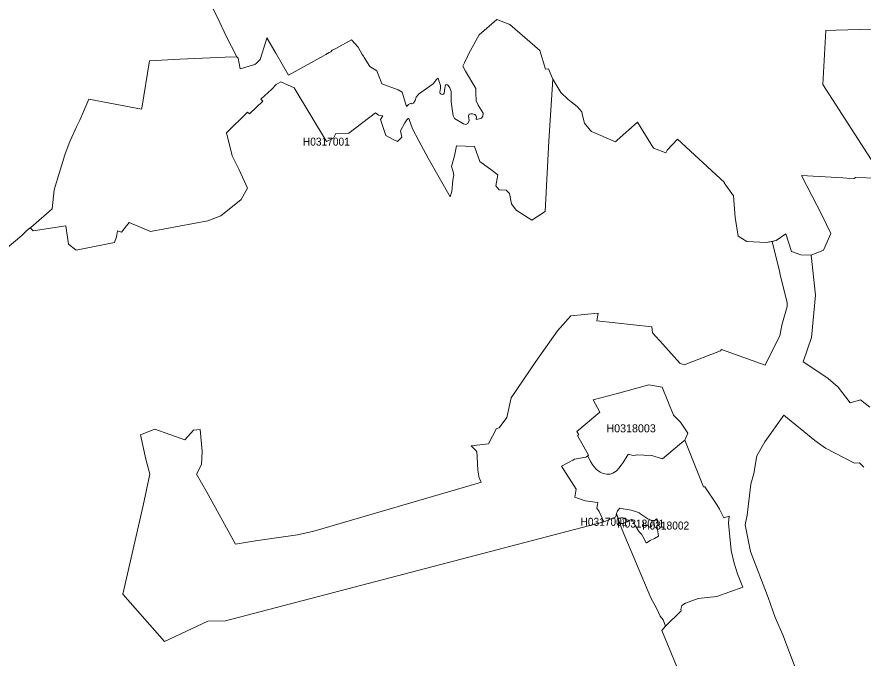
# Model space of a CAD drawing. Extents: x 369010 to 739155, y 6377141 to 6616555.
# Drawn here: x 535216 to 545790, y 6557234 to 6565242 of the extents above; entities that cross this region are included whole.
import ezdxf
from ezdxf.enums import TextEntityAlignment as Align

# ---------------------------------------------------------------- set-up
doc = ezdxf.new("R2010")
doc.units = 0
doc.header["$LTSCALE"] = 40
doc.layers.add('1', color=7, linetype='Continuous', lineweight=13)
doc.layers.add('2', color=7, linetype='Continuous')

msp = doc.modelspace()

# ---------------------------------------------------------------- linework, layer by layer
at = {"layer": '1'}
for points in [[(535066.99, 6562335.66), (535275.36, 6562510.6), (535345.53, 6562579.78), (535388.73, 6562613.37), (535455.42, 6562668.82), (535617.45, 6562813.47), (535656.18, 6562844.09), (535680.01, 6563084.4), (535813.74, 6563518.68), (535868.19, 6563666.97), (535879.28, 6563694.61), (535961.2, 6563869.55), (536000.26, 6563951.14), (536113.8, 6564217.11), (536774.66, 6564089.67), (536777.8, 6564102.25), (536874.29, 6564692.43), (537250.81, 6564713.78), (537818.33, 6564738.44), (537962.31, 6564745.56), (537830.08, 6565000.11), (537724.98, 6565228.67), (537594.07, 6565490)], [(537594.07, 6565490), (537724.98, 6565228.67), (537830.08, 6565000.11), (537962.31, 6564745.56), (537979.2, 6564725.2), (538004.68, 6564595.95), (538188.89, 6564646.09), (538208.91, 6564666.12), (538235.06, 6564691.11), (538253.93, 6564710.47), (538324.93, 6564935.06), (538338.84, 6564982.07), (538451.05, 6564791.57), (538610.43, 6564513.52), (539047.19, 6564756.15), (539075.33, 6564773.03), (539117.04, 6564797.2), (539140.87, 6564804.32), (539157.42, 6564825.33), (539203.26, 6564848.5), (539397.9, 6564954.92), (539480.98, 6564864.39), (539529.47, 6564773.86), (539546.19, 6564752.84), (539556.12, 6564736.96), (539624.3, 6564624.91), (539712.35, 6564570.95), (539719.8, 6564557.71), (539751.58, 6564471.82), (539777.23, 6564405.62), (539979.64, 6564333.29), (540029.79, 6564303.83), (540085.23, 6564125.09), (540109.4, 6564149.91), (540138.86, 6564163.48), (540152.43, 6564154.71), (540173.78, 6564163.48), (540190.83, 6564196.75), (540206.38, 6564241.93), (540227.73, 6564264.94), (540234.19, 6564276.85), (540416.57, 6564405.62), (540457.78, 6564462.05), (540481.62, 6564477.78), (540492.04, 6564434.74), (540509.09, 6564383.77), (540507.6, 6564354.31), (540501.31, 6564303.17), (540504.62, 6564284.96), (540518.03, 6564278.01), (540535.57, 6564273.05), (540547.82, 6564278.67), (540556.26, 6564289.27), (540564.04, 6564350.83), (540571.98, 6564396.02), (540587.21, 6564397.34), (540605.91, 6564387.58), (540627.92, 6564356.3), (540644.47, 6564310.29), (540641.99, 6564182.68), (540665.99, 6564007.91), (540684.85, 6563974.48), (540796.57, 6563907.95), (540825.86, 6563898.84), (540852.68, 6563909.44), (540868.56, 6563947.34), (540858.3, 6564007.74), (540869.06, 6564027.94), (540888.92, 6564031.91), (540909.28, 6564031.58), (540938.74, 6564023.63)], [(537962.31, 6564745.56), (537818.33, 6564738.44), (537250.81, 6564713.78), (536874.29, 6564692.43), (536777.8, 6564102.25), (536774.66, 6564089.67), (536113.8, 6564217.11), (536000.26, 6563951.14), (535961.2, 6563869.55), (535879.28, 6563694.61), (535868.19, 6563666.97), (535813.74, 6563518.68), (535680.01, 6563084.4), (535656.18, 6562844.09), (535617.45, 6562813.47), (535455.42, 6562668.82), (535388.73, 6562613.37), (535380.78, 6562607.25), (535419.34, 6562571.67), (535825.99, 6562634.06), (535861.57, 6562405.83), (535956.41, 6562327.71), (536434.88, 6562425.2), (536460.2, 6562494.54), (536473.61, 6562572.16), (536522.26, 6562553.3), (536618.09, 6562672.79), (536886.21, 6562560.25), (537601.52, 6562693.31), (537765.03, 6562759.18), (538016.27, 6562960.77), (538098.03, 6563103.93), (537993.76, 6563332.49), (537904.06, 6563506.43), (537834.71, 6563794.58), (538096.7, 6564053.09), (538123.68, 6564031.25), (538287.36, 6564189.8), (538263.7, 6564215.12), (538308.55, 6564255.17), (538401.89, 6564338.26), (538454.36, 6564397.67), (538514.1, 6564430.11), (538680.93, 6564357.29), (539082.94, 6563684.52), (539173.8, 6563727.71), (539203.26, 6563784.65), (539362.31, 6563791.43), (539698.45, 6564043.66), (539732.54, 6564016.35), (539789.31, 6564005.1), (539759.85, 6563961.9), (539828.04, 6563759.65), (539925.69, 6563705.04), (539970.87, 6563687), (540026.15, 6563742.44), (540010.09, 6563819.73), (540065.37, 6563917.71), (540089.54, 6563956.93), (540105.76, 6563972.99), (540115.02, 6563972.99), (540157.56, 6563845.05), (540237.17, 6563693.95), (540353.68, 6563476.48), (540629.74, 6562995.85), (540650.26, 6563062.22), (540662.18, 6563201.74), (540674.1, 6563266.29), (540668.97, 6563308.82), (540646.79, 6563373.53), (540686.01, 6563506.27), (540708.03, 6563632.05), (540932.61, 6563621.79), (541000.64, 6563436.26), (541157.04, 6563325.7), (541225.06, 6563269.43), (541202.72, 6563132.06), (541243.6, 6563084.4), (541328.67, 6563077.61), (541371.2, 6563036.9), (541396.69, 6562905.82), (541454.45, 6562829.69), (541650.07, 6562705.39), (541818.23, 6562812.81), (541861.42, 6563691.8), (541913.23, 6564463.54), (541858.94, 6564594.79), (541822.69, 6564588.33), (541752.52, 6564823.18), (541377.65, 6565147.9), (541212.32, 6565210.96), (540993.85, 6565020.13), (540862.11, 6564784.29), (540846.06, 6564747.55), (540808.49, 6564669.59), (540789.78, 6564625.57), (540820.9, 6564564.5), (540949.16, 6564346.86), (540951.15, 6564292.91), (540956.94, 6564192.78)], [(540938.74, 6564023.63), (540951.48, 6564013.04), (540959.09, 6563989.21), (540956.61, 6563961.07), (540974.98, 6563965.87), (541020.66, 6563978.95), (541038.7, 6564004.27), (541042.01, 6564039.36), (540980.94, 6564141.8), (540956.94, 6564192.78), (540951.15, 6564292.91), (540949.16, 6564346.86), (540820.9, 6564564.5), (540789.78, 6564625.57), (540808.49, 6564669.59), (540846.06, 6564747.55), (540862.11, 6564784.29), (540993.85, 6565020.13), (541212.32, 6565210.96), (541377.65, 6565147.9), (541752.52, 6564823.18), (541822.69, 6564588.33), (541858.94, 6564594.79), (541913.23, 6564463.54), (542013.19, 6564296.38), (542099.75, 6564214.62), (542141.95, 6564182.85), (542218.25, 6564122.6), (542275.02, 6564057.4), (542284.62, 6564011.55), (542310.6, 6563914.4), (542379.28, 6563827.35), (542394.51, 6563810.79), (542695.56, 6563681.21), (542717.24, 6563704.38), (542970.3, 6563925.82), (543172.55, 6563603.58), (543326.3, 6563542.68), (543341.36, 6563577.27), (543470.78, 6563714.31), (544059.15, 6563176.09), (544055.34, 6563169.8), (544172.69, 6563008.43), (544193.21, 6562738.33), (544229.78, 6562503.81), (544335.87, 6562437.28), (544578.5, 6562423.21), (544703.29, 6562449.52), (544825.1, 6562533.1), (544895.11, 6562314.31), (545010.8, 6562269.46), (545141.38, 6562268.13), (545296.29, 6562327.22), (545387.32, 6562535.59), (545277.92, 6562761.17), (545020.23, 6563261.65), (545538.26, 6563230.7), (545587.91, 6563228.72), (545679.77, 6563222.1), (545697.31, 6563238.48), (545968.4, 6563227.23)], [(545967.74, 6563345.23), (545288.51, 6564397.34), (545323.6, 6565071.44), (545452.86, 6565075.91), (545892.44, 6565089.98)], [(545892.44, 6565089.98), (545452.86, 6565075.91), (545323.6, 6565071.44), (545288.51, 6564397.34), (545967.74, 6563345.23)], [(540956.94, 6564192.78), (540980.94, 6564141.8), (541042.01, 6564039.36), (541038.7, 6564004.27), (541020.66, 6563978.95), (540974.98, 6563965.87), (540956.61, 6563961.07), (540959.09, 6563989.21), (540951.48, 6564013.04), (540938.74, 6564023.63), (540909.28, 6564031.58), (540888.92, 6564031.91), (540869.06, 6564027.94), (540858.3, 6564007.74), (540868.56, 6563947.34), (540852.68, 6563909.44), (540825.86, 6563898.84), (540796.57, 6563907.95), (540684.85, 6563974.48), (540665.99, 6564007.91), (540641.99, 6564182.68), (540644.47, 6564310.29), (540627.92, 6564356.3), (540605.91, 6564387.58), (540587.21, 6564397.34), (540571.98, 6564396.02), (540564.04, 6564350.83), (540556.26, 6564289.27), (540547.82, 6564278.67), (540535.57, 6564273.05), (540518.03, 6564278.01), (540504.62, 6564284.96), (540501.31, 6564303.17), (540507.6, 6564354.31), (540509.09, 6564383.77), (540492.04, 6564434.74), (540481.62, 6564477.78), (540457.78, 6564462.05), (540416.57, 6564405.62), (540234.19, 6564276.85), (540227.73, 6564264.94), (540206.38, 6564241.93), (540190.83, 6564196.75), (540173.78, 6564163.48), (540152.43, 6564154.71), (540138.86, 6564163.48), (540109.4, 6564149.91), (540085.23, 6564125.09), (540029.79, 6564303.83), (539979.64, 6564333.29), (539777.23, 6564405.62), (539751.58, 6564471.82), (539719.8, 6564557.71), (539712.35, 6564570.95), (539624.3, 6564624.91), (539556.12, 6564736.96), (539546.19, 6564752.84), (539529.47, 6564773.86), (539480.98, 6564864.39), (539397.9, 6564954.92), (539203.26, 6564848.5), (539157.42, 6564825.33), (539140.87, 6564804.32), (539117.04, 6564797.2), (539075.33, 6564773.03), (539047.19, 6564756.15), (538610.43, 6564513.52), (538451.05, 6564791.57), (538338.84, 6564982.07), (538324.93, 6564935.06), (538253.93, 6564710.47), (538235.06, 6564691.11), (538208.91, 6564666.12), (538188.89, 6564646.09), (538004.68, 6564595.95), (537979.2, 6564725.2), (537962.31, 6564745.56)], [(541913.23, 6564463.54), (541861.42, 6563691.8), (541818.23, 6562812.81), (541650.07, 6562705.39), (541454.45, 6562829.69), (541396.69, 6562905.82), (541371.2, 6563036.9), (541328.67, 6563077.61), (541243.6, 6563084.4), (541202.72, 6563132.06), (541225.06, 6563269.43), (541157.04, 6563325.7), (541000.64, 6563436.26), (540932.61, 6563621.79), (540708.03, 6563632.05), (540686.01, 6563506.27), (540646.79, 6563373.53), (540668.97, 6563308.82), (540674.1, 6563266.29), (540662.18, 6563201.74), (540650.26, 6563062.22), (540629.74, 6562995.85), (540353.68, 6563476.48), (540237.17, 6563693.95), (540157.56, 6563845.05), (540115.02, 6563972.99), (540105.76, 6563972.99), (540089.54, 6563956.93), (540065.37, 6563917.71), (540010.09, 6563819.73), (540026.15, 6563742.44), (539970.87, 6563687), (539925.69, 6563705.04), (539828.04, 6563759.65), (539759.85, 6563961.9), (539789.31, 6564005.1), (539732.54, 6564016.35), (539698.45, 6564043.66), (539362.31, 6563791.43), (539203.26, 6563784.65), (539173.8, 6563727.71), (539082.94, 6563684.52), (538680.93, 6564357.29), (538514.1, 6564430.11), (538454.36, 6564397.67), (538401.89, 6564338.26), (538308.55, 6564255.17), (538263.7, 6564215.12), (538287.36, 6564189.8), (538123.68, 6564031.25), (538096.7, 6564053.09), (537834.71, 6563794.58), (537904.06, 6563506.43), (537993.76, 6563332.49), (538098.03, 6563103.93), (538016.27, 6562960.77), (537765.03, 6562759.18), (537601.52, 6562693.31), (536886.21, 6562560.25), (536618.09, 6562672.79), (536522.26, 6562553.3), (536473.61, 6562572.16), (536460.2, 6562494.54), (536434.88, 6562425.2), (535956.41, 6562327.71), (535861.57, 6562405.83), (535825.99, 6562634.06), (535419.34, 6562571.67), (535380.78, 6562607.25), (535345.53, 6562579.78), (535275.36, 6562510.6), (535066.99, 6562335.66)], [(542717.24, 6563704.38), (542695.56, 6563681.21), (542394.51, 6563810.79), (542379.28, 6563827.35), (542310.6, 6563914.4), (542284.62, 6564011.55), (542275.02, 6564057.4), (542218.25, 6564122.6), (542141.95, 6564182.85), (542099.75, 6564214.62), (542013.19, 6564296.38), (541913.23, 6564463.54)], [(543464.49, 6557125.26), (543367.84, 6557359.28), (543276.65, 6557580.23), (543322.66, 6557630.88), (543290.55, 6557710.15), (543255.96, 6557758.15), (543212.27, 6557849.67), (543137.62, 6557987.21), (542779.97, 6558837.23), (542731.48, 6558974.44), (542708.64, 6559039.15), (542698.71, 6558997.77), (542552.4, 6558935.87), (537824.28, 6557697.74), (537600.19, 6557695.92), (537061.97, 6557440.05), (536541.13, 6558032.88), (536794.85, 6559140.93), (536875.61, 6559529.37), (536825.63, 6559717.88), (536758.44, 6560021.58), (536940.66, 6560094.57), (537313.04, 6559961.83), (537424.43, 6560081), (537505.19, 6560090.76), (537514.79, 6559998.41), (537532, 6559812.38), (537520.58, 6559652.84), (537461, 6559531.69), (537585.96, 6559313.22), (537949.07, 6558657.5), (538197.16, 6558697.88), (538721.81, 6558774.84), (538926.87, 6558818.04), (540980.94, 6559419.31), (541019.34, 6559429.9), (541016.19, 6559436.19), (540994.02, 6559480.55), (540974.16, 6559582.5), (540969.19, 6559745.35), (540961.74, 6559812.38), (540892.23, 6559887.03), (541107.55, 6559911.85), (541209.5, 6560100.69), (541244.26, 6560108.14), (541338.6, 6560239.88), (541390.73, 6560485.16), (541701.21, 6560939.96), (541971.32, 6561322.77), (542140.13, 6561509.13), (542480.57, 6561541.4), (542463.19, 6561444.42), (543150.2, 6561372.42), (543157.65, 6561297.95), (543289.23, 6561153.79), (543501.07, 6560915.47), (543553.7, 6560896.77), (544007.68, 6561073.19), (544022.9, 6561088.58), (544567.58, 6560892.79), (544674.33, 6561111.42), (544748.97, 6561258.06), (544776.28, 6561390.8), (544843.31, 6561624.49), (544843.31, 6561676.62), (544751.45, 6562039.57), (544749.3, 6562048.01), (544652.32, 6562438.77), (544578.5, 6562423.21), (544335.87, 6562437.28), (544229.78, 6562503.81), (544193.21, 6562738.33), (544172.69, 6563008.43), (544055.34, 6563169.8), (544059.15, 6563176.09), (543470.78, 6563714.31), (543341.36, 6563577.27), (543326.3, 6563542.68), (543172.55, 6563603.58), (542970.3, 6563925.82), (542717.24, 6563704.38)], [(545968.4, 6563227.23), (545697.31, 6563238.48), (545679.77, 6563222.1), (545587.91, 6563228.72), (545538.26, 6563230.7), (545020.23, 6563261.65), (545277.92, 6562761.17), (545387.32, 6562535.59), (545296.29, 6562327.22), (545141.38, 6562268.13), (545196.82, 6561767.81), (545147.34, 6561236.55), (545041.09, 6560933.34), (545213.37, 6560822.29), (545352.56, 6560725.47), (545477.68, 6560616.9), (545628.79, 6560423.26), (545758.55, 6560458.68), (545876.55, 6560366.49)], [(545876.55, 6560366.49), (545758.55, 6560458.68), (545628.79, 6560423.26), (545477.68, 6560616.9), (545352.56, 6560725.47), (545213.37, 6560822.29), (545041.09, 6560933.34), (545147.34, 6561236.55), (545196.82, 6561767.81), (545141.38, 6562268.13), (545010.8, 6562269.46), (544895.11, 6562314.31), (544825.1, 6562533.1), (544703.29, 6562449.52), (544652.32, 6562438.77)], [(544652.32, 6562438.77), (544749.3, 6562048.01), (544751.45, 6562039.57), (544843.31, 6561676.62), (544843.31, 6561624.49), (544776.28, 6561390.8), (544748.97, 6561258.06), (544674.33, 6561111.42), (544567.58, 6560892.79), (544022.9, 6561088.58), (544007.68, 6561073.19), (543553.7, 6560896.77), (543501.07, 6560915.47), (543289.23, 6561153.79), (543157.65, 6561297.95), (543150.2, 6561372.42), (542463.19, 6561444.42), (542480.57, 6561541.4), (542140.13, 6561509.13), (541971.32, 6561322.77), (541701.21, 6560939.96), (541390.73, 6560485.16), (541338.6, 6560239.88), (541244.26, 6560108.14), (541209.5, 6560100.69), (541107.55, 6559911.85), (540892.23, 6559887.03), (540961.74, 6559812.38), (540969.19, 6559745.35), (540974.16, 6559582.5), (540994.02, 6559480.55), (541016.19, 6559436.19), (541019.34, 6559429.9), (540980.94, 6559419.31), (538926.87, 6558818.04), (538721.81, 6558774.84), (538197.16, 6558697.88), (537949.07, 6558657.5), (537585.96, 6559313.22), (537461, 6559531.69), (537520.58, 6559652.84), (537532, 6559812.38), (537514.79, 6559998.41), (537505.19, 6560090.76), (537424.43, 6560081), (537313.04, 6559961.83), (536940.66, 6560094.57), (536758.44, 6560021.58), (536825.63, 6559717.88), (536875.61, 6559529.37), (536794.85, 6559140.93), (536541.13, 6558032.88), (537061.97, 6557440.05), (537600.19, 6557695.92), (537824.28, 6557697.74), (542552.4, 6558935.87), (542491.17, 6559063.81), (542465.02, 6559108.33), (542473.46, 6559152.85), (542475.28, 6559175.86), (542317.22, 6559198.86), (542187.13, 6559243.55), (542206.33, 6559344.5), (542020.97, 6559631.65), (542163.96, 6559706.63), (542185.98, 6559717.88), (542324.17, 6559745.35), (542348.83, 6559761.41), (542359.26, 6559768.19), (542221.56, 6560013.14), (542238.11, 6560022.9), (542212.29, 6560065.77), (542500.43, 6560307.41), (542416.19, 6560461.32), (542703.34, 6560533.82), (543113.63, 6560648.18), (543279.3, 6560616.57), (543419.64, 6560268.68), (543509.51, 6560178.98), (543601.37, 6560041.61), (543561.64, 6559957.53), (543561.98, 6559956.54), (543794.34, 6559372.81), (543811.89, 6559371.65), (543959.52, 6559156.99), (543994.6, 6559091.94), (544049.39, 6558984.53), (544117.41, 6559005.22), (544109.96, 6558918.99), (544142.89, 6558578.88), (544177.49, 6558418.67), (544219.85, 6558288.26), (544288.87, 6558119.61), (543960.68, 6558001.77), (543728.8, 6557977.44), (543570.58, 6557917.86), (543527.39, 6557889.56), (543511.33, 6557841.73), (543515.47, 6557823.69), (543322.66, 6557630.88)], [(544968.1, 6557051.45), (544788.86, 6557525.12), (544689.72, 6557742.26), (544604.65, 6557992.67), (544382.88, 6558563.16), (544316.84, 6558899.96), (544342.66, 6559017.96), (544387.51, 6559404.58), (544425.41, 6559539.14), (544460.66, 6559761.08), (544563.61, 6559935.85), (544799.61, 6560268.84), (545186.73, 6559952.4), (545321.28, 6559855.58), (545684.73, 6559666.57), (545743.65, 6559671.37), (545797.93, 6559617.09)], [(545797.93, 6559617.09), (545743.65, 6559671.37), (545684.73, 6559666.57), (545321.28, 6559855.58), (545186.73, 6559952.4), (544799.61, 6560268.84), (544563.61, 6559935.85), (544460.66, 6559761.08), (544425.41, 6559539.14), (544387.51, 6559404.58), (544342.66, 6559017.96), (544316.84, 6558899.96), (544382.88, 6558563.16), (544604.65, 6557992.67), (544689.72, 6557742.26), (544788.86, 6557525.12), (544968.1, 6557051.45)], [(543561.98, 6559956.54), (543495.77, 6559901.76), (543285.75, 6559722.02), (543131.67, 6559769.02), (543084.83, 6559763.39), (543051.56, 6559767.7), (542976.59, 6559774.65), (542918.83, 6559762.9), (542855.27, 6559778.95), (542853.78, 6559776.47), (542840.05, 6559749.82), (542793.04, 6559678.49), (542767.06, 6559643.07), (542739.75, 6559606), (542718.9, 6559581.17), (542703.18, 6559568.43), (542661.63, 6559545.59), (542628.7, 6559533.01), (542586.66, 6559532.68), (542542.14, 6559539.14), (542505.07, 6559555.85), (542460.22, 6559587.63), (542430.09, 6559624.37), (542404.11, 6559655.15), (542385.9, 6559688.59), (542348.83, 6559761.41), (542324.17, 6559745.35), (542185.98, 6559717.88), (542163.96, 6559706.63), (542020.97, 6559631.65), (542206.33, 6559344.5), (542187.13, 6559243.55), (542317.22, 6559198.86), (542475.28, 6559175.86), (542473.46, 6559152.85), (542465.02, 6559108.33), (542491.17, 6559063.81), (542552.4, 6558935.87), (542698.71, 6558997.77), (542708.64, 6559039.15), (542722.04, 6559073.24), (542749.52, 6559107.67), (542793.38, 6559098.23), (542891.85, 6559081.02), (542957.56, 6559062.15), (542990.82, 6559048.75), (543012.01, 6559032.69), (543099.89, 6558971.62), (543150.04, 6558952.09), (543188.43, 6558950.44), (543207.8, 6558971.13), (543225.84, 6558946.8), (543230.64, 6558898.8), (543214.58, 6558887.38), (543221.37, 6558836.74), (543229.64, 6558785.93), (543234.28, 6558755.48), (543184.79, 6558728.83), (543131.17, 6558704.33), (543082.35, 6558674.87), (543080.69, 6558674.05), (543038.82, 6558753.82), (543022.1, 6558781.62), (543008.7, 6558796.19), (542991.32, 6558811.42), (542974.11, 6558833.92), (542947.29, 6558887.71), (542901.95, 6558969.14), (542876.62, 6558956.4), (542834.59, 6558933.39), (542825.32, 6558952.59), (542808.93, 6558981.72), (542806.45, 6558981.88), (542786.09, 6558984.86), (542763.09, 6558987.35), (542751.01, 6558980.4), (542731.48, 6558974.44), (542779.97, 6558837.23), (543137.62, 6557987.21), (543212.27, 6557849.67), (543255.96, 6557758.15), (543290.55, 6557710.15), (543322.66, 6557630.88), (543515.47, 6557823.69), (543511.33, 6557841.73), (543527.39, 6557889.56), (543570.58, 6557917.86), (543728.8, 6557977.44), (543960.68, 6558001.77), (544288.87, 6558119.61), (544219.85, 6558288.26), (544177.49, 6558418.67), (544142.89, 6558578.88), (544109.96, 6558918.99), (544117.41, 6559005.22), (544049.39, 6558984.53), (543994.6, 6559091.94), (543959.52, 6559156.99), (543811.89, 6559371.65)], [(543811.89, 6559371.65), (543794.34, 6559372.81), (543561.98, 6559956.54)], [(543322.66, 6557630.88), (543276.65, 6557580.23), (543367.84, 6557359.28), (543464.49, 6557125.26), (543539.96, 6556942.88), (543563.8, 6556898.85), (543827.78, 6556253.55), (544108.8, 6555580.45), (544323.79, 6555173.64), (544732.42, 6554189.55), (545012.29, 6553500.89), (545182.43, 6553109.14), (545506.48, 6552283.77), (545515.09, 6552289.23), (545682.08, 6552399.13), (545604.46, 6552600.05), (545880.85, 6552798.99)]]:
    msp.add_lwpolyline(points, dxfattribs=at)
for points in [[(542703.34, 6560533.82), (542416.19, 6560461.32), (542500.43, 6560307.41), (542212.29, 6560065.77), (542238.11, 6560022.9), (542221.56, 6560013.14), (542359.26, 6559768.19), (542348.83, 6559761.41), (542385.9, 6559688.59), (542404.11, 6559655.15), (542430.09, 6559624.37), (542460.22, 6559587.63), (542505.07, 6559555.85), (542542.14, 6559539.14), (542586.66, 6559532.68), (542628.7, 6559533.01), (542661.63, 6559545.59), (542703.18, 6559568.43), (542718.9, 6559581.17), (542739.75, 6559606), (542767.06, 6559643.07), (542793.04, 6559678.49), (542840.05, 6559749.82), (542853.78, 6559776.47), (542855.27, 6559778.95), (542918.83, 6559762.9), (542976.59, 6559774.65), (543051.56, 6559767.7), (543084.83, 6559763.39), (543131.67, 6559769.02), (543285.75, 6559722.02), (543495.77, 6559901.76), (543561.98, 6559956.54), (543561.64, 6559957.53), (543601.37, 6560041.61), (543509.51, 6560178.98), (543419.64, 6560268.68), (543279.3, 6560616.57), (543113.63, 6560648.18)], [(542708.64, 6559039.15), (542731.48, 6558974.44), (542751.01, 6558980.4), (542763.09, 6558987.35), (542786.09, 6558984.86), (542806.45, 6558981.88), (542808.93, 6558981.72), (542825.32, 6558952.59), (542834.59, 6558933.39), (542876.62, 6558956.4), (542901.95, 6558969.14), (542947.29, 6558887.71), (542974.11, 6558833.92), (542991.32, 6558811.42), (543008.7, 6558796.19), (543022.1, 6558781.62), (543038.82, 6558753.82), (543080.69, 6558674.05), (543082.35, 6558674.87), (543131.17, 6558704.33), (543184.79, 6558728.83), (543234.28, 6558755.48), (543229.64, 6558785.93), (543221.37, 6558836.74), (543214.58, 6558887.38), (543230.64, 6558898.8), (543225.84, 6558946.8), (543207.8, 6558971.13), (543188.43, 6558950.44), (543150.04, 6558952.09), (543099.89, 6558971.62), (543012.01, 6559032.69), (542990.82, 6559048.75), (542957.56, 6559062.15), (542891.85, 6559081.02), (542793.38, 6559098.23), (542749.52, 6559107.67), (542722.04, 6559073.24)]]:
    msp.add_lwpolyline(points, close=True, dxfattribs=at)

# ---------------------------------------------------------------- texts
at = {"layer": '2', "width": 0.95}
for s, p in [('H0317001', (539082.94, 6563634.51)), ('H0317002', (542552.4, 6558885.87)), ('H0318001', (543011.92, 6558863.76)), ('H0318002', (543324.1, 6558839.11))]:
    msp.add_text(s, height=100, dxfattribs=at).set_placement(p, align=Align.CENTER)
at = {"layer": '2'}
msp.add_text('H0318003', height=100, dxfattribs=at).set_placement((542891.38, 6560053.74), align=Align.CENTER)

doc.saveas('drawing.dxf')
